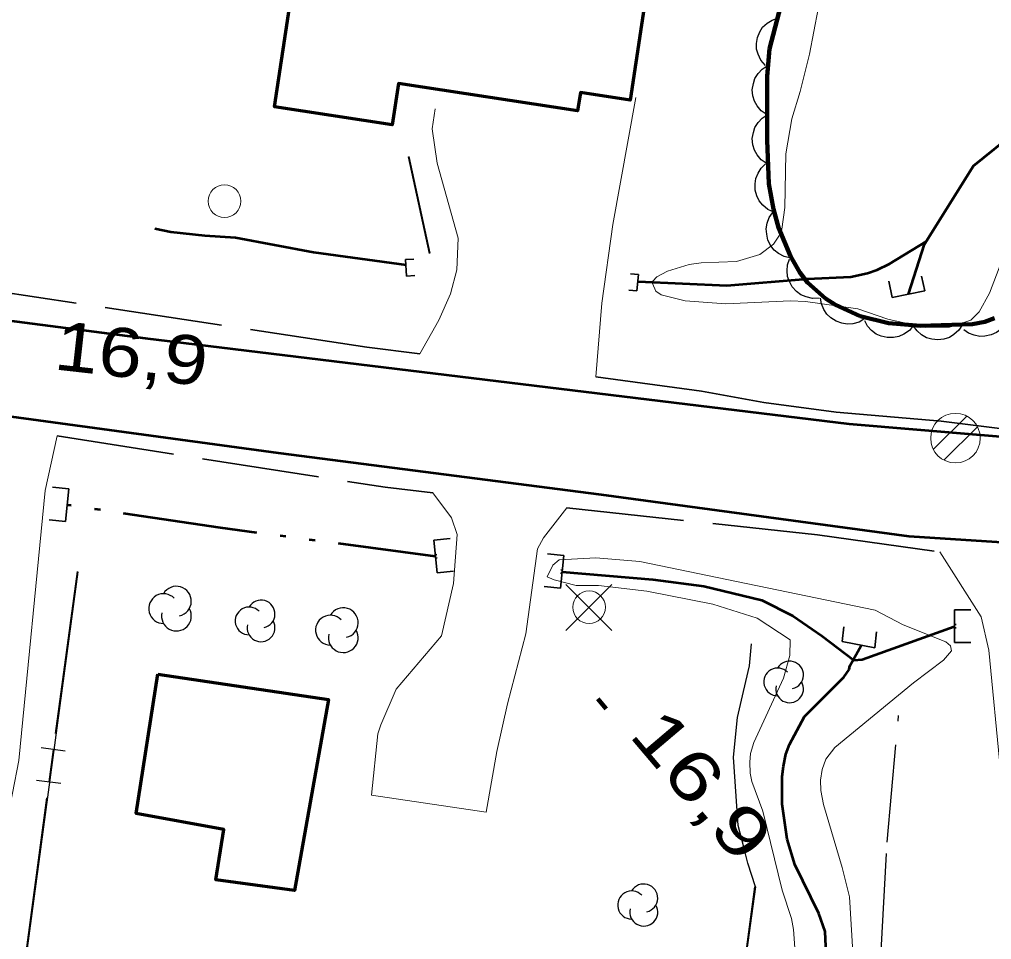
# Model space of a CAD drawing. Extents: x 386081 to 389416, y 5130568 to 5134082.
# Drawn here: x 387712.3 to 387771.9, y 5132255.7 to 5132312.1 of the extents above; entities that cross this region are included whole.
import ezdxf

# ---------------------------------------------------------------- set-up
doc = ezdxf.new("R2010")
doc.units = 0
doc.header["$LTSCALE"] = 1.2
for name, pattern in [('DASH_DOUBLE_DOT', [9.2, 5, -1.2, 0.3, -1.2, 0.3, -1.2]), ('DOT_DASHED', [7.7, 5, -1.2, 0.3, -1.2]), ('LONG_DASHED', [7.5, 6, -1.5])]:
    doc.linetypes.add(name, pattern=pattern)
for name, color, linetype, lineweight in [('19', 7, 'Continuous', 13), ('2', 7, 'Continuous', 13), ('21', 7, 'LONG_DASHED', 35), ('26', 7, 'Continuous', 35), ('3', 7, 'Continuous', 140), ('31', 7, 'Continuous', 70), ('36', 7, 'Continuous', 13), ('37', 7, 'Continuous', 13), ('4', 7, 'DASH_DOUBLE_DOT', 53), ('41', 7, 'DOT_DASHED', 25), ('44', 7, 'Continuous', 25)]:
    doc.layers.add(name, color=color, linetype=linetype, lineweight=lineweight)

msp = doc.modelspace()

# ---------------------------------------------------------------- linework, layer by layer
at = {"layer": '19'}
for points in [[(387747.63, 5132290.16), (387748.01, 5132294.68), (387748.67, 5132299.49), (387750.08, 5132307.29)], [(387737.8, 5132306.58), (387737.61, 5132305.37), (387737.91, 5132303.26), (387739.2, 5132298.66), (387739.11, 5132296.72), (387738.74, 5132295.26), (387738.01, 5132293.63), (387736.86, 5132291.57)], [(387714.64, 5132286.54), (387713.9, 5132283.19), (387712.29, 5132266.66), (387711.52, 5132262.66)], [(387737.64, 5132283.05), (387738.79, 5132281.53), (387739.14, 5132280.5), (387738.92, 5132277.51), (387738.18, 5132274.29), (387735.41, 5132271.03), (387734.46, 5132268.84), (387734.27, 5132268.28), (387733.89, 5132264.53), (387740.91, 5132263.49), (387741.57, 5132267.21), (387742.23, 5132270.13), (387743.35, 5132274.41), (387744.06, 5132279.63), (387744.42, 5132280.29), (387745.85, 5132282.13)], [(387768.7, 5132279.44), (387771.23, 5132275.45), (387771.71, 5132273.42), (387772.42, 5132266.03), (387772.97, 5132263.83), (387773.58, 5132263.4), (387774.77, 5132263.21), (387776.02, 5132262.9), (387777.34, 5132262.25)]]:
    msp.add_lwpolyline(points, dxfattribs=at)
at = {"layer": '2'}
for points in [[(387761.26, 5132312.71), (387760.73, 5132309.94), (387760.16, 5132307.65), (387759.64, 5132305.97), (387759.28, 5132303.83), (387759.22, 5132300.54), (387759.03, 5132299.22), (387758.85, 5132298.78), (387758.52, 5132298.3), (387757.68, 5132297.67), (387756.26, 5132297.23), (387754.09, 5132297.15), (387753.36, 5132297.04), (387752.03, 5132296.65), (387751.38, 5132296.29), (387751.13, 5132296.03), (387751.1, 5132295.88), (387751.3, 5132295.42), (387751.64, 5132295.2), (387753.1, 5132294.83), (387755.6, 5132294.63), (387759.55, 5132294.82), (387760.47, 5132294.78), (387763.68, 5132294.34), (387765.52, 5132293.69), (387767.8, 5132293.18), (387769.3, 5132293.21), (387770.61, 5132293.63), (387771.11, 5132294.15), (387771.75, 5132295.29), (387772.6, 5132297.53)], [(387763.38, 5132254.92), (387763.18, 5132258.3), (387762.73, 5132260.09), (387761.57, 5132263.96), (387761.41, 5132264.82), (387761.4, 5132265.46), (387761.5, 5132266.11), (387761.72, 5132266.73), (387762.27, 5132267.45), (387767.09, 5132271.41), (387768.94, 5132272.8), (387769.43, 5132273.37), (387769.35, 5132273.68), (387769.08, 5132273.93), (387766.46, 5132274.97), (387764.74, 5132275.87), (387750.33, 5132278.84), (387747.64, 5132279.08), (387745.39, 5132278.96), (387745, 5132278.63), (387744.66, 5132277.92), (387745.08, 5132277.72), (387746.42, 5132277.38), (387747.8, 5132277.37), (387750.76, 5132277.03), (387754.81, 5132276.24), (387757.52, 5132275.37), (387759.53, 5132274.04), (387759.51, 5132273.08), (387759.13, 5132271.7), (387757.31, 5132267.76), (387757.11, 5132267.09), (387757.07, 5132266.55), (387757.09, 5132265.87), (387757.2, 5132265.36), (387757.87, 5132263.55), (387759.05, 5132258.72), (387759.61, 5132256.97), (387759.74, 5132256.29), (387759.86, 5132254.61)]]:
    msp.add_lwpolyline(points, dxfattribs=at)
at = {"layer": '21'}
for points in [[(387736.86, 5132291.57), (387733.6, 5132291.99), (387709.58, 5132295.61), (387698.35, 5132296.9), (387691.83, 5132297.26), (387677.28, 5132298.75), (387662.94, 5132300.94), (387653.62, 5132302.21), (387642.37, 5132303.91), (387632.55, 5132305.72), (387621.75, 5132307.01), (387608.95, 5132308.73), (387597.98, 5132310.12), (387586.17, 5132311.43), (387566.07, 5132313.34), (387563.16, 5132314.3), (387562.13, 5132315.42), (387561.79, 5132316.7), (387562.33, 5132318.66), (387563.51, 5132320.54), (387564.77, 5132322.24), (387565.97, 5132323.49)], [(387774.89, 5132286.3), (387772.71, 5132286.96), (387768.78, 5132287.45), (387762.35, 5132288.01), (387757.93, 5132288.59), (387754.11, 5132289.28), (387747.63, 5132290.16)], [(387714.64, 5132286.54), (387734.73, 5132283.4), (387737.64, 5132283.05)], [(387745.85, 5132282.13), (387761.22, 5132280.49), (387768.7, 5132279.44)]]:
    msp.add_lwpolyline(points, dxfattribs=at)
at = {"layer": '21', "linetype": 'Continuous', "lineweight": 53}
for points in [[(387562.39, 5132313.16), (387572.77, 5132311.8), (387583.77, 5132310.63), (387600.02, 5132308.74), (387614.35, 5132307.05), (387628.29, 5132305.3), (387641.74, 5132303.18), (387670.62, 5132298.94), (387720.03, 5132292.53), (387763.15, 5132287.28), (387788.03, 5132285.2)], [(387785.48, 5132279.18), (387766.83, 5132280.38), (387747.99, 5132282.94), (387728.2, 5132285.49), (387693.67, 5132290.18), (387683.18, 5132291.51), (387680.19, 5132291.65), (387678.65, 5132291.08), (387676.84, 5132289.8), (387675.51, 5132288.49), (387674.55, 5132287.12), (387673.65, 5132285.2), (387673.05, 5132282.04), (387671.48, 5132270.3), (387669.46, 5132253.84), (387664.09, 5132213.05), (387663.01, 5132202.96), (387662.5, 5132199.09)]]:
    msp.add_lwpolyline(points, dxfattribs=at)
at = {"layer": '26'}
for p, q in [((387735.98, 5132297.35), (387736.48, 5132297.38)), ((387736.04, 5132296.34), (387735.98, 5132297.35)), ((387736.04, 5132296.34), (387736.54, 5132296.37)), ((387750.24, 5132296.44), (387749.75, 5132296.48)), ((387750.24, 5132296.44), (387750.15, 5132295.43)), ((387765.78, 5132295.03), (387765.58, 5132296.03)), ((387767.78, 5132295.43), (387767.58, 5132296.33)), ((387750.15, 5132295.43), (387749.66, 5132295.48)), ((387767.78, 5132295.43), (387765.78, 5132295.03)), ((387715.35, 5132283.31), (387714.35, 5132283.41)), ((387715.35, 5132283.31), (387715.15, 5132281.31)), ((387715.15, 5132281.31), (387714.15, 5132281.41)), ((387737.71, 5132280.16), (387738.71, 5132280.26)), ((387737.91, 5132278.16), (387737.71, 5132280.16)), ((387737.8, 5132279.26), (387737.9, 5132279.27)), ((387737.82, 5132279.06), (387737.8, 5132279.26)), ((387745.67, 5132279.22), (387744.67, 5132279.32)), ((387737.82, 5132279.06), (387737.92, 5132279.07)), ((387745.67, 5132279.22), (387745.47, 5132277.22)), ((387737.91, 5132278.16), (387738.91, 5132278.26)), ((387745.56, 5132278.12), (387745.46, 5132278.13)), ((387745.58, 5132278.32), (387745.48, 5132278.33)), ((387745.58, 5132278.32), (387745.56, 5132278.12)), ((387745.47, 5132277.22), (387744.47, 5132277.32)), ((387769.61, 5132273.88), (387769.61, 5132275.88)), ((387769.61, 5132275.88), (387770.61, 5132275.88)), ((387762.73, 5132273.95), (387762.83, 5132274.85)), ((387764.73, 5132273.55), (387764.83, 5132274.55)), ((387769.61, 5132274.78), (387769.61, 5132274.98)), ((387769.61, 5132274.98), (387769.71, 5132274.98)), ((387769.61, 5132274.78), (387769.71, 5132274.78)), ((387764.73, 5132273.55), (387762.73, 5132273.95)), ((387769.61, 5132273.88), (387770.61, 5132273.88))]:
    msp.add_line(p, q, dxfattribs=at)
at = {"layer": '3'}
msp.add_line((387747.76, 5132270.43), (387748.27, 5132269.82), dxfattribs=at)
at = {"layer": '31'}
for points in [[(387732.76, 5132318.32), (387733.41, 5132322.61), (387738.71, 5132321.8), (387738.05, 5132317.44), (387748.08, 5132315.92), (387747.87, 5132314.51), (387750.78, 5132314.07), (387749.73, 5132307.12), (387746.69, 5132307.58), (387746.52, 5132306.46), (387735.54, 5132308.13), (387735.15, 5132305.61), (387727.94, 5132306.7), (387729.77, 5132318.77)], [(387720.8, 5132271.95), (387731.25, 5132270.4), (387729.18, 5132258.68), (387724.35, 5132259.34), (387724.85, 5132262.43), (387719.47, 5132263.4)]]:
    msp.add_lwpolyline(points, close=True, dxfattribs=at)
at = {"layer": '36'}
for p, q in [((387770.37, 5132287.76), (387768.3, 5132285.72)), ((387768.95, 5132285.06), (387771.01, 5132287.1)), ((387748.62, 5132274.62), (387745.8, 5132277.44)), ((387745.8, 5132274.62), (387748.62, 5132277.44))]:
    msp.add_line(p, q, dxfattribs=at)
for centre, radius in [((387724.888, 5132300.93), 1), ((387769.664, 5132286.408), 1.518), ((387747.218, 5132276.044), 1)]:
    msp.add_circle(centre, radius, dxfattribs=at)
at = {"layer": '37', "lineweight": 25}
for p, q in [((387737.44, 5132297.73), (387736.15, 5132303.65)), ((387737.48, 5132297.74), (387736.19, 5132303.66)), ((387715.86, 5132278.23), (387714.52, 5132268.32)), ((387715.13, 5132267.22), (387713.65, 5132267.43)), ((387714.39, 5132267.33), (387714.12, 5132265.35)), ((387714.87, 5132265.24), (387713.38, 5132265.44)), ((387713.99, 5132264.36), (387712.65, 5132254.45)), ((387757.41, 5132258.91), (387751.05, 5132212.17)), ((387757.36, 5132258.92), (387756.01, 5132249.01))]:
    msp.add_line(p, q, dxfattribs=at)
msp.add_lwpolyline([(387715.91, 5132278.22), (387712.65, 5132254.09), (387708.7, 5132223.12)], dxfattribs=at)
at = {"layer": '4'}
for points in [[(387766.78, 5132295.23), (387767.76, 5132298.29), (387770.76, 5132303.09), (387776.17, 5132307.46), (387779.69, 5132310.78), (387783, 5132315.97), (387784.98, 5132320.23), (387785.98, 5132323.55)], [(387720.61, 5132299.26), (387721.59, 5132299.05), (387723.69, 5132298.82), (387725.57, 5132298.71), (387730.33, 5132297.8), (387736.02, 5132297.03)], [(387750.22, 5132296), (387755.66, 5132295.76), (387760.58, 5132296.18), (387763.25, 5132296.3), (387764.28, 5132296.51), (387764.86, 5132296.72), (387765.62, 5132297.08), (387767.86, 5132298.45)], [(387737.81, 5132279.16), (387724.64, 5132280.91), (387715.25, 5132282.31)], [(387745.57, 5132278.22), (387751.12, 5132277.75), (387754.24, 5132277.34), (387757.8, 5132276.48), (387759.71, 5132275.51), (387761.47, 5132274.3), (387763.44, 5132272.8), (387763.95, 5132272.84), (387769.61, 5132274.88)], [(387761.77, 5132254.33), (387761.68, 5132256.17), (387761.3, 5132257.28), (387759.82, 5132260.29), (387759.36, 5132261.84), (387759.04, 5132263.97), (387759.04, 5132265.67), (387759.12, 5132266.3), (387759.28, 5132267.05), (387759.5, 5132267.63), (387760.41, 5132269.36), (387762.82, 5132271.76), (387763.15, 5132272.24), (387763.19, 5132272.45), (387763.89, 5132273.7)]]:
    msp.add_lwpolyline(points, dxfattribs=at)
at = {"layer": '41'}
for points in [[(387757.41, 5132258.91), (387756.95, 5132260.37), (387756.71, 5132261.34), (387756.35, 5132262.68), (387756.07, 5132266.86), (387756.31, 5132269.29), (387756.67, 5132270.88), (387757.04, 5132272.46), (387757.16, 5132273.8)], [(387761.5, 5132224.26), (387763.16, 5132237.22), (387764.13, 5132247.91), (387765.11, 5132254.97), (387765.47, 5132261.65), (387766.24, 5132270.1)]]:
    msp.add_lwpolyline(points, dxfattribs=at)
at = {"layer": '44', "linetype": 'DOT_DASHED', "lineweight": 90}
msp.add_lwpolyline([(387772.06, 5132293.76), (387771.47, 5132293.54), (387770.71, 5132293.4), (387767.52, 5132293.29), (387765.56, 5132293.46), (387763.82, 5132293.88), (387762.32, 5132294.57), (387761.71, 5132294.96), (387760.59, 5132295.95), (387760.13, 5132296.55), (387759.55, 5132297.55), (387758.83, 5132299.32), (387758.51, 5132300.44), (387758.24, 5132301.99), (387758.12, 5132304.66), (387758.12, 5132308.59), (387758.28, 5132310.26), (387759.64, 5132315.55)], dxfattribs=at)
at = {"layer": '44'}
for points in [[(387758.02, 5132309.25), (387757.74, 5132309.56), (387757.57, 5132309.93), (387757.48, 5132310.25), (387757.47, 5132310.6), (387757.54, 5132310.96), (387757.69, 5132311.31), (387757.85, 5132311.59), (387758.12, 5132311.83), (387758.43, 5132312.03), (387758.77, 5132312.15)], [(387758.12, 5132306.22), (387757.77, 5132306.46), (387757.52, 5132306.77), (387757.35, 5132307.05), (387757.26, 5132307.39), (387757.22, 5132307.76), (387757.29, 5132308.14), (387757.38, 5132308.45), (387757.57, 5132308.75), (387757.82, 5132309.02), (387758.12, 5132309.22)], [(387758.12, 5132303.22), (387757.77, 5132303.46), (387757.52, 5132303.77), (387757.35, 5132304.05), (387757.26, 5132304.39), (387757.22, 5132304.76), (387757.29, 5132305.14), (387757.38, 5132305.45), (387757.57, 5132305.75), (387757.82, 5132306.02), (387758.12, 5132306.22)], [(387758.54, 5132300.25), (387758.16, 5132300.42), (387757.86, 5132300.69), (387757.64, 5132300.94), (387757.49, 5132301.26), (387757.4, 5132301.61), (387757.39, 5132302), (387757.43, 5132302.32), (387757.57, 5132302.65), (387757.77, 5132302.96), (387758.03, 5132303.21)], [(387759.59, 5132297.44), (387759.18, 5132297.53), (387758.83, 5132297.73), (387758.56, 5132297.92), (387758.35, 5132298.2), (387758.18, 5132298.53), (387758.1, 5132298.91), (387758.06, 5132299.23), (387758.13, 5132299.58), (387758.26, 5132299.92), (387758.46, 5132300.22)], [(387761.32, 5132294.99), (387760.91, 5132294.97), (387760.51, 5132295.06), (387760.2, 5132295.18), (387759.92, 5132295.4), (387759.67, 5132295.67), (387759.5, 5132296.01), (387759.37, 5132296.31), (387759.35, 5132296.66), (387759.38, 5132297.03), (387759.5, 5132297.38)], [(387764.12, 5132293.74), (387763.77, 5132293.52), (387763.37, 5132293.42), (387763.04, 5132293.39), (387762.7, 5132293.45), (387762.35, 5132293.57), (387762.03, 5132293.79), (387761.78, 5132294), (387761.6, 5132294.3), (387761.46, 5132294.64), (387761.4, 5132294.99)], [(387767.1, 5132293.33), (387766.84, 5132293), (387766.5, 5132292.77), (387766.2, 5132292.63), (387765.86, 5132292.57), (387765.49, 5132292.57), (387765.12, 5132292.66), (387764.81, 5132292.78), (387764.53, 5132293), (387764.28, 5132293.27), (387764.11, 5132293.59)], [(387772.98, 5132294.1), (387772.88, 5132293.7), (387772.68, 5132293.35), (387772.47, 5132293.09), (387772.18, 5132292.88), (387771.85, 5132292.73), (387771.47, 5132292.65), (387771.15, 5132292.63), (387770.81, 5132292.71), (387770.46, 5132292.85), (387770.17, 5132293.05)], [(387770.09, 5132293.38), (387769.87, 5132293.02), (387769.57, 5132292.76), (387769.29, 5132292.58), (387768.95, 5132292.47), (387768.59, 5132292.43), (387768.21, 5132292.48), (387767.89, 5132292.56), (387767.59, 5132292.74), (387767.31, 5132292.98), (387767.1, 5132293.28)]]:
    msp.add_lwpolyline(points, dxfattribs=at)
for centre, radius, start, end in [((387721.156, 5132275.961), 0.913, 44.11537, 269.80396), ((387721.941, 5132276.417), 0.913, 282.26917, 149.72626), ((387727.126, 5132275.635), 0.851, 282.26917, 149.72626), ((387721.941, 5132275.504), 0.913, 166.93686, 29.62122), ((387726.393, 5132275.209), 0.851, 44.11537, 269.80396), ((387732.161, 5132275.097), 0.913, 282.26917, 149.72626), ((387727.126, 5132274.784), 0.851, 166.93686, 29.62122), ((387731.376, 5132274.641), 0.913, 44.11537, 269.80396), ((387732.161, 5132274.184), 0.913, 166.93686, 29.62122), ((387759.505, 5132271.894), 0.85, 282.26917, 149.72626), ((387758.774, 5132271.469), 0.85, 44.11537, 269.80396), ((387759.505, 5132271.044), 0.85, 166.93686, 29.62122), ((387750.569, 5132258.229), 0.86, 282.26917, 149.72626), ((387749.83, 5132257.8), 0.86, 44.11537, 269.80396), ((387750.569, 5132257.37), 0.86, 166.93686, 29.62122)]:
    msp.add_arc(centre, radius, start, end, dxfattribs=at)

# ---------------------------------------------------------------- texts
at = {"layer": '3'}
for rotation, width, p in [(353.593, 1.2, (387714.37, 5132290.63)), (310.294, 1.35, (387749.59, 5132268.21))]:
    msp.add_text('16,9   ', height=3, rotation=rotation, dxfattribs=dict(at, width=width)).set_placement(p)

doc.saveas('drawing.dxf')
